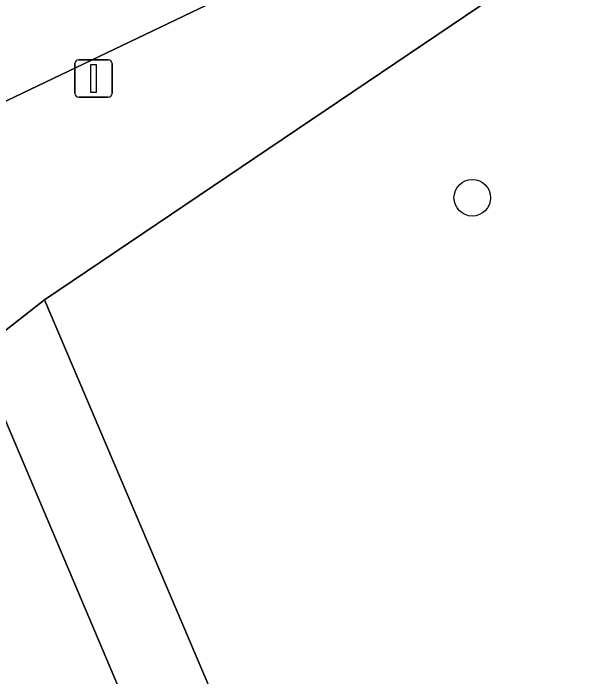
# Model space of a CAD drawing. Extents: x 158086 to 159499, y 382904 to 383981.
# Drawn here: x 158657.78 to 158672.95, y 383649.83 to 383667.56 of the extents above; entities that cross this region are included whole.
import ezdxf

# ---------------------------------------------------------------- set-up
doc = ezdxf.new("R2010")
doc.units = 0
for name, color, linetype in [('IMGEO_Berm_groen', 7, 'Continuous'), ('IMGEO_Boom', 7, 'Continuous'), ('IMGEO_Erf', 7, 'Continuous'), ('IMGEO_Fietspad_gesloten', 7, 'Continuous'), ('IMGEO_Hek', 7, 'Continuous'), ('IMGEO_Lichtmast', 7, 'Continuous'), ('IMGEO_Voetpad_open', 7, 'Continuous')]:
    doc.layers.add(name, color=color, linetype=linetype)

msp = doc.modelspace()

# ---------------------------------------------------------------- linework, layer by layer
at = {"layer": 'IMGEO_Berm_groen'}
msp.add_lwpolyline([(158656.392, 383650.139), (158656.747, 383650.387), (158663.827, 383640.015), (158664.509, 383640.316), (158656.805, 383658.485)], dxfattribs=at)
at = {"layer": 'IMGEO_Boom'}
msp.add_circle((158670.05, 383662.627), 0.489, dxfattribs=at)
at = {"layer": 'IMGEO_Erf'}
msp.add_lwpolyline([(158729.099, 383616.559), (158728.839, 383620.185), (158728.439, 383620.385), (158728.428, 383620.601), (158728.677, 383620.637), (158728.348, 383626.76), (158727.972, 383629.705), (158727.114, 383632.709), (158726.048, 383635.333), (158724.872, 383637.952), (158708.676, 383673.308), (158706.167, 383677.797), (158704.425, 383679.61), (158703.932, 383680.049), (158702.053, 383681.54), (158697.379, 383684.33), (158696.494, 383684.617), (158695.551, 383684.559), (158694.59, 383684.171), (158658.622, 383659.897), (158670.444, 383632.112), (158671.436, 383629.225), (158672.003, 383626.033), (158672.679, 383613.971)], dxfattribs=at)
at = {"layer": 'IMGEO_Fietspad_gesloten'}
msp.add_lwpolyline([(158653.924, 383663.46), (158662.945, 383667.77)], dxfattribs=at)
at = {"layer": 'IMGEO_Hek'}
for points in [[(158658.622, 383659.897), (158694.59, 383684.171), (158695.551, 383684.559), (158696.494, 383684.617), (158697.379, 383684.33)], [(158672.679, 383613.971), (158672.003, 383626.033), (158671.436, 383629.225), (158670.444, 383632.112), (158658.622, 383659.897)]]:
    msp.add_lwpolyline(points, dxfattribs=at)
at = {"layer": 'IMGEO_Lichtmast'}
for p, q in [((158659.433, 383665.413), (158659.433, 383666.213)), ((158659.433, 383666.213), (158659.433, 383665.413)), ((158659.533, 383666.313), (158660.323, 383666.313)), ((158660.323, 383666.313), (158659.533, 383666.313)), ((158660.423, 383666.213), (158660.423, 383665.413)), ((158660.423, 383665.413), (158660.423, 383666.213)), ((158660.323, 383665.313), (158659.533, 383665.313)), ((158659.533, 383665.313), (158660.323, 383665.313))]:
    msp.add_line(p, q, dxfattribs=at)
msp.add_lwpolyline([(158659.853, 383666.188), (158660.003, 383666.188), (158660.003, 383665.438), (158659.853, 383665.438), (158659.853, 383666.188)], dxfattribs=at)
for centre, start, end in [((158659.533, 383666.213), 90, 180), ((158659.533, 383666.213), 90, 180), ((158660.323, 383666.213), 0, 90), ((158660.323, 383666.213), 360, 90), ((158659.533, 383665.413), 180, 270), ((158659.533, 383665.413), 180, 270), ((158660.323, 383665.413), 270, 0), ((158660.323, 383665.413), 270, 0)]:
    msp.add_arc(centre, 0.1, start, end, dxfattribs=at)
at = {"layer": 'IMGEO_Voetpad_open'}
for points in [[(158650.836, 383654.255), (158651.201, 383654.502), (158652.165, 383655.258), (158652.124, 383655.322), (158656.805, 383658.485), (158658.622, 383659.897), (158694.59, 383684.171), (158698.017, 383688.452)], [(158662.945, 383667.77), (158653.924, 383663.46)], [(158680.334, 383468.77), (158680.133, 383472.413), (158679.235, 383490.291), (158678.344, 383508.051), (158678.339, 383508.146), (158678.023, 383511.891), (158678.019, 383511.96), (158677.677, 383518.383), (158677.118, 383528.876), (158674.764, 383573.077), (158674.588, 383576.375), (158674.147, 383584.658), (158672.679, 383613.971), (158672.003, 383626.033), (158671.436, 383629.225), (158670.444, 383632.112), (158658.622, 383659.897), (158656.805, 383658.485), (158664.509, 383640.316), (158663.827, 383640.015), (158656.747, 383650.387), (158656.392, 383650.139), (158656.021, 383649.851), (158662.801, 383639.929)]]:
    msp.add_lwpolyline(points, dxfattribs=at)

doc.saveas('drawing.dxf')
